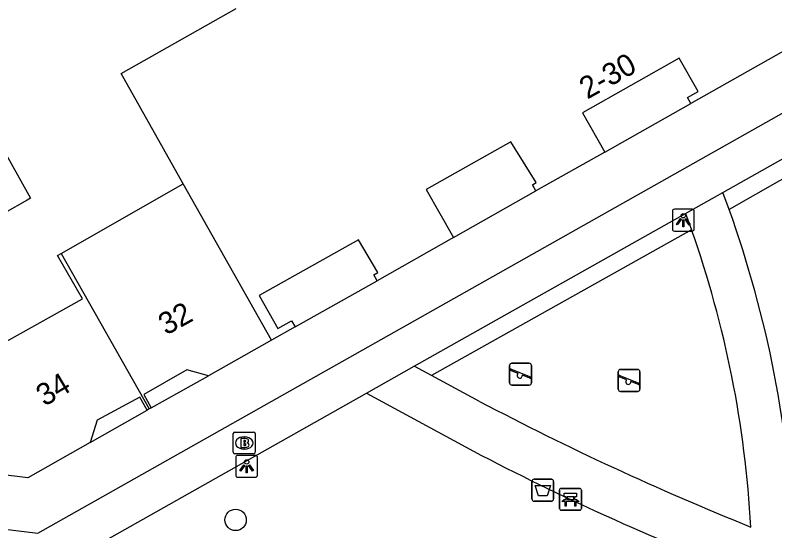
# Model space of a CAD drawing. Extents: x 161696 to 162377, y 380761 to 381673.
# Drawn here: x 162207.43 to 162242.11, y 381532.8 to 381556.35 of the extents above; entities that cross this region are included whole.
import ezdxf

# ---------------------------------------------------------------- set-up
doc = ezdxf.new("R2010")
doc.units = 0
for name, color, linetype in [('IMGEO_Afvalbak', 7, 'Continuous'), ('IMGEO_Bank', 7, 'Continuous'), ('IMGEO_Boom', 7, 'Continuous'), ('IMGEO_Brandkraan', 7, 'Continuous'), ('IMGEO_Haag', 7, 'Continuous'), ('IMGEO_Lichtpunt', 7, 'Continuous'), ('IMGEO_Pand', 7, 'Continuous'), ('IMGEO_Pand_nummerreeks', 7, 'Continuous'), ('IMGEO_Pand_overbouw', 7, 'Continuous'), ('IMGEO_Speelvoorziening', 7, 'Continuous'), ('IMGEO_Voetpad_open', 7, 'Continuous')]:
    doc.layers.add(name, color=color, linetype=linetype)

msp = doc.modelspace()

# ---------------------------------------------------------------- linework, layer by layer
at = {"layer": 'IMGEO_Afvalbak'}
for p, q in [((162231.019, 381534.257), (162231.019, 381535.057)), ((162231.019, 381535.057), (162231.019, 381534.257)), ((162231.119, 381535.157), (162231.909, 381535.157)), ((162231.909, 381535.157), (162231.119, 381535.157)), ((162232.009, 381535.057), (162232.009, 381534.257)), ((162232.009, 381534.257), (162232.009, 381535.057)), ((162231.909, 381534.157), (162231.119, 381534.157)), ((162231.119, 381534.157), (162231.909, 381534.157))]:
    msp.add_line(p, q, dxfattribs=at)
msp.add_lwpolyline([(162231.162, 381534.871), (162231.866, 381534.871), (162231.717, 381534.401), (162231.311, 381534.401), (162231.162, 381534.871)], dxfattribs=at)
for centre, start, end in [((162231.119, 381535.057), 90, 180), ((162231.119, 381535.057), 90, 180), ((162231.909, 381535.057), 0, 90), ((162231.909, 381535.057), 360, 90), ((162231.119, 381534.257), 180, 270), ((162231.119, 381534.257), 180, 270), ((162231.909, 381534.257), 270, 0), ((162231.909, 381534.257), 270, 0)]:
    msp.add_arc(centre, 0.1, start, end, dxfattribs=at)
at = {"layer": 'IMGEO_Bank'}
for p, q in [((162232.277, 381533.816), (162232.277, 381534.657)), ((162232.277, 381534.657), (162232.277, 381533.816)), ((162232.352, 381534.741), (162233.193, 381534.741)), ((162233.193, 381534.741), (162232.352, 381534.741)), ((162233.277, 381534.666), (162233.277, 381533.825)), ((162233.277, 381533.825), (162233.277, 381534.666)), ((162232.586, 381534.247), (162232.586, 381534.353)), ((162232.63, 381534.353), (162232.63, 381534.247)), ((162232.918, 381534.359), (162232.636, 381534.359)), ((162232.636, 381534.241), (162232.918, 381534.241)), ((162232.924, 381534.247), (162232.924, 381534.353)), ((162232.968, 381534.353), (162232.968, 381534.247)), ((162232.974, 381534.139), (162232.581, 381534.139)), ((162233.202, 381533.741), (162232.361, 381533.741)), ((162232.361, 381533.741), (162233.202, 381533.741))]:
    msp.add_line(p, q, dxfattribs=at)
for points in [[(162232.524, 381534.139), (162232.382, 381534.139), (162232.494, 381534.241), (162232.58, 381534.241)], [(162232.58, 381534.359), (162232.494, 381534.359), (162232.494, 381534.52), (162233.057, 381534.52), (162233.057, 381534.359), (162232.974, 381534.359)], [(162232.974, 381534.241), (162233.057, 381534.241), (162233.169, 381534.139), (162233.03, 381534.139)], [(162232.574, 381534.132), (162232.574, 381533.925), (162232.531, 381533.925), (162232.531, 381534.132)], [(162233.024, 381534.132), (162233.024, 381533.925), (162232.98, 381533.925), (162232.98, 381534.132)]]:
    msp.add_lwpolyline(points, dxfattribs=at)
for centre, radius, start, end in [((162232.355, 381534.663), 0.0779, 92.4484, 184.2845), ((162232.355, 381534.663), 0.0779, 92.4484, 184.2845), ((162233.199, 381534.663), 0.0779, 2.4484, 94.2845), ((162233.199, 381534.663), 0.0779, 2.4484, 94.2845), ((162232.579, 381534.352), 0.00671, 2.8957, 87.1043), ((162232.579, 381534.248), 0.00671, 272.8957, 357.1043), ((162232.636, 381534.352), 0.00671, 92.8957, 177.1043), ((162232.636, 381534.248), 0.00671, 182.8957, 267.1043), ((162232.918, 381534.352), 0.00671, 2.8957, 87.1043), ((162232.918, 381534.248), 0.00671, 272.8957, 357.1043), ((162232.975, 381534.352), 0.00671, 92.8957, 177.1043), ((162232.975, 381534.248), 0.00671, 182.8957, 267.1043), ((162232.524, 381534.132), 0.00671, 2.8957, 87.1043), ((162232.581, 381534.132), 0.00671, 92.8957, 177.1043), ((162232.973, 381534.132), 0.00671, 2.8957, 87.1043), ((162233.03, 381534.132), 0.00671, 92.8957, 177.1043), ((162232.355, 381533.819), 0.0779, 182.4484, 274.2845), ((162232.355, 381533.819), 0.0779, 182.4484, 274.2845), ((162233.199, 381533.819), 0.0779, 272.4484, 4.2845), ((162233.199, 381533.819), 0.0779, 272.4484, 4.2845)]:
    msp.add_arc(centre, radius, start, end, dxfattribs=at)
at = {"layer": 'IMGEO_Boom'}
msp.add_circle((162217.491, 381533.303), 0.489, dxfattribs=at)
at = {"layer": 'IMGEO_Brandkraan'}
for p, q in [((162217.386, 381536.389), (162217.386, 381537.241)), ((162217.461, 381537.315), (162218.313, 381537.315)), ((162217.874, 381537.095), (162217.899, 381537.095)), ((162218.387, 381537.241), (162218.387, 381536.389)), ((162218.313, 381536.315), (162217.461, 381536.315)), ((162217.897, 381536.535), (162217.872, 381536.535))]:
    msp.add_line(p, q, dxfattribs=at)
for points in [[(162217.386, 381536.389), (162217.386, 381537.241)], [(162217.461, 381537.315), (162218.313, 381537.315)], [(162217.734, 381537.015), (162217.734, 381536.615), (162217.947, 381536.615)], [(162217.965, 381537.015), (162217.734, 381537.015)], [(162218.387, 381537.241), (162218.387, 381536.389)], [(162217.913, 381536.934), (162217.859, 381536.934), (162217.859, 381536.858)], [(162217.859, 381536.858), (162217.912, 381536.858)], [(162217.921, 381536.782), (162217.859, 381536.782), (162217.859, 381536.701)], [(162217.859, 381536.701), (162217.921, 381536.701)], [(162218.313, 381536.315), (162217.461, 381536.315)]]:
    msp.add_lwpolyline(points, dxfattribs=at)
for centre, radius, start, end in [((162217.463, 381537.239), 0.0765, 91.552, 178.448), ((162217.463, 381537.239), 0.0765, 91.552, 178.448), ((162217.969, 381536.87), 0.145, 59.4692, 91.5367), ((162217.994, 381536.917), 0.0922, 285.5137, 58.1501), ((162218.311, 381537.239), 0.0765, 1.552, 88.448), ((162218.311, 381537.239), 0.0765, 1.552, 88.448), ((162217.914, 381536.896), 0.0379, 267.8285, 90.9355), ((162217.922, 381536.741), 0.0404, 269.8759, 90.5077), ((162217.953, 381536.866), 0.251, 268.6676, 293.5347), ((162217.999, 381536.725), 0.105, 301.3115, 78.989), ((162217.463, 381536.391), 0.0765, 181.552, 268.448), ((162217.463, 381536.391), 0.0765, 181.552, 268.448), ((162218.311, 381536.391), 0.0765, 271.552, 358.448), ((162218.311, 381536.391), 0.0765, 271.552, 358.448)]:
    msp.add_arc(centre, radius, start, end, dxfattribs=at)
for centre, major_axis, ratio, start_param, end_param in [((162217.873, 381536.815), (-0.387, 0.002), 0.722429, 4.712389, 7.853982), ((162217.898, 381536.815), (-0.39, 0.002), 0.717154, 1.570796, 4.712389)]:
    msp.add_ellipse(centre, major_axis=major_axis, ratio=ratio, start_param=start_param, end_param=end_param, dxfattribs=at)
at = {"layer": 'IMGEO_Haag'}
for points in [[(162253.909, 381555.394), (162240.02, 381547.475)], [(162238.307, 381546.548), (162226.432, 381539.896)]]:
    msp.add_lwpolyline(points, dxfattribs=at)
at = {"layer": 'IMGEO_Lichtpunt'}
for p, q in [((162237.429, 381547.398), (162237.429, 381546.591)), ((162237.429, 381547.398), (162237.429, 381546.591)), ((162238.331, 381547.493), (162237.523, 381547.493)), ((162238.331, 381547.493), (162237.523, 381547.493)), ((162238.425, 381546.591), (162238.425, 381547.398)), ((162238.425, 381546.591), (162238.425, 381547.398)), ((162237.523, 381546.497), (162238.331, 381546.497)), ((162237.523, 381546.497), (162238.331, 381546.497)), ((162217.497, 381536.152), (162217.497, 381535.345)), ((162217.497, 381536.152), (162217.497, 381535.345)), ((162218.399, 381536.247), (162217.591, 381536.247)), ((162218.399, 381536.247), (162217.591, 381536.247)), ((162218.493, 381535.345), (162218.493, 381536.152)), ((162218.493, 381535.345), (162218.493, 381536.152)), ((162217.591, 381535.251), (162218.399, 381535.251)), ((162217.591, 381535.251), (162218.399, 381535.251))]:
    msp.add_line(p, q, dxfattribs=at)
for points in [[(162237.803, 381547.062), (162237.842, 381547.034), (162237.654, 381546.772), (162237.616, 381546.799), (162237.803, 381547.062)], [(162238.015, 381547.034), (162238.053, 381547.061), (162238.24, 381546.799), (162238.201, 381546.771), (162238.015, 381547.034)], [(162237.905, 381547.014), (162237.952, 381547.014), (162237.952, 381546.692), (162237.905, 381546.692), (162237.905, 381547.014)], [(162217.871, 381535.816), (162217.91, 381535.788), (162217.722, 381535.526), (162217.684, 381535.553), (162217.871, 381535.816)], [(162217.973, 381535.768), (162218.02, 381535.768), (162218.02, 381535.446), (162217.973, 381535.446), (162217.973, 381535.768)], [(162218.083, 381535.788), (162218.121, 381535.815), (162218.308, 381535.553), (162218.269, 381535.525), (162218.083, 381535.788)]]:
    msp.add_lwpolyline(points, dxfattribs=at)
for centre in [(162237.928, 381547.196), (162217.996, 381535.95)]:
    msp.add_circle(centre, 0.0994, dxfattribs=at)
for centre, start, end in [((162237.523, 381547.398), 90, 180), ((162237.523, 381547.398), 90, 180), ((162238.331, 381547.398), 0, 90), ((162238.331, 381547.398), 0, 90), ((162237.523, 381546.591), 180, 270), ((162237.523, 381546.591), 180, 270), ((162238.331, 381546.591), 270, 0), ((162238.331, 381546.591), 270, 360), ((162217.591, 381536.152), 90, 180), ((162217.591, 381536.152), 90, 180), ((162218.399, 381536.152), 0, 90), ((162218.399, 381536.152), 0, 90), ((162217.591, 381535.345), 180, 270), ((162217.591, 381535.345), 180, 270), ((162218.399, 381535.345), 270, 0), ((162218.399, 381535.345), 270, 360)]:
    msp.add_arc(centre, 0.0946, start, end, dxfattribs=at)
at = {"layer": 'IMGEO_Pand'}
for points in [[(162215.091, 381548.649), (162212.273, 381553.693), (162217.514, 381556.663)], [(162244.388, 381555.778), (162238.274, 381552.321), (162238.121, 381552.591), (162238.609, 381552.866), (162237.742, 381554.398), (162233.33, 381551.9), (162234.34, 381550.094), (162231.197, 381548.335), (162231.046, 381548.6), (162231.214, 381548.705), (162230.051, 381550.573), (162226.189, 381548.39), (162227.433, 381546.198), (162223.959, 381544.227), (162223.798, 381544.5), (162223.979, 381544.607), (162223.097, 381546.099), (162218.571, 381543.547), (162219.421, 381542.04), (162220.048, 381542.394), (162220.206, 381542.114), (162219.13, 381541.507)], [(162207.064, 381553.426), (162206.717, 381550.503), (162208.128, 381547.994), (162207.971, 381547.906), (162205.922, 381546.753), (162205.813, 381546.946), (162205.662, 381547.214), (162204.065, 381550.053), (162204.159, 381550.817), (162204.295, 381551.924), (162204.514, 381553.729)], [(162209.53, 381545.476), (162215.091, 381548.649)], [(162219.13, 381541.507), (162215.091, 381548.649)], [(162202.055, 381541.895), (162206.774, 381541.308), (162210.499, 381543.405), (162209.363, 381545.381), (162209.53, 381545.476)], [(162209.53, 381545.476), (162213.549, 381538.368)], [(162219.13, 381541.507), (162216.248, 381539.881), (162215.263, 381540.158), (162213.305, 381539.022), (162213.643, 381538.421), (162213.549, 381538.368)], [(162213.549, 381538.368), (162213.456, 381538.316), (162213.122, 381538.905), (162211.172, 381537.861), (162210.856, 381536.841), (162207.999, 381535.223), (162201.338, 381536.05)]]:
    msp.add_lwpolyline(points, dxfattribs=at)
at = {"layer": 'IMGEO_Pand_overbouw'}
for points in [[(162234.34, 381550.094), (162238.274, 381552.321), (162238.121, 381552.591), (162238.609, 381552.866), (162237.742, 381554.398), (162233.33, 381551.9)], [(162231.197, 381548.335), (162231.046, 381548.6), (162231.214, 381548.705), (162230.051, 381550.573), (162226.189, 381548.39), (162227.433, 381546.198)], [(162220.206, 381542.114), (162223.959, 381544.227), (162223.798, 381544.5), (162223.979, 381544.607), (162223.097, 381546.099), (162218.571, 381543.547), (162219.421, 381542.04), (162220.048, 381542.394)], [(162216.248, 381539.881), (162215.263, 381540.158), (162213.305, 381539.022), (162213.643, 381538.421)], [(162210.856, 381536.841), (162213.456, 381538.316), (162213.122, 381538.905), (162211.172, 381537.861)]]:
    msp.add_lwpolyline(points, close=True, dxfattribs=at)
at = {"layer": 'IMGEO_Speelvoorziening'}
for p, q in [((162230.102, 381540.459), (162230.892, 381540.459)), ((162230.892, 381540.459), (162230.102, 381540.459)), ((162230.002, 381539.559), (162230.002, 381540.359)), ((162230.002, 381540.359), (162230.002, 381539.559)), ((162230.385, 381539.987), (162230.046, 381540.124)), ((162230.071, 381540.184), (162230.947, 381539.831)), ((162230.992, 381540.359), (162230.992, 381539.559)), ((162230.992, 381539.559), (162230.992, 381540.359)), ((162235.057, 381540.172), (162235.847, 381540.172)), ((162235.847, 381540.172), (162235.057, 381540.172)), ((162230.923, 381539.771), (162230.583, 381539.908)), ((162234.957, 381539.272), (162234.957, 381540.072)), ((162234.957, 381540.072), (162234.957, 381539.272)), ((162235.34, 381539.7), (162235.001, 381539.837)), ((162235.026, 381539.897), (162235.902, 381539.544)), ((162235.947, 381540.072), (162235.947, 381539.272)), ((162235.947, 381539.272), (162235.947, 381540.072)), ((162230.892, 381539.459), (162230.102, 381539.459)), ((162230.102, 381539.459), (162230.892, 381539.459)), ((162235.878, 381539.484), (162235.538, 381539.621)), ((162235.847, 381539.172), (162235.057, 381539.172)), ((162235.057, 381539.172), (162235.847, 381539.172))]:
    msp.add_line(p, q, dxfattribs=at)
for centre, radius, start, end in [((162230.102, 381540.359), 0.1, 90, 180), ((162230.102, 381540.359), 0.1, 90, 180), ((162230.892, 381540.359), 0.1, 0, 90), ((162230.892, 381540.359), 0.1, 360, 90), ((162230.059, 381540.154), 0.0327, 68.078, 248.078), ((162235.057, 381540.072), 0.1, 90, 180), ((162235.057, 381540.072), 0.1, 90, 180), ((162235.847, 381540.072), 0.1, 0, 90), ((162235.847, 381540.072), 0.1, 360, 90), ((162230.464, 381539.897), 0.12, 130.9928, 5.1632), ((162230.935, 381539.801), 0.0327, 248.078, 68.078), ((162235.014, 381539.867), 0.0327, 68.078, 248.078), ((162230.102, 381539.559), 0.1, 180, 270), ((162230.102, 381539.559), 0.1, 180, 270), ((162230.892, 381539.559), 0.1, 270, 0), ((162230.892, 381539.559), 0.1, 270, 0), ((162235.419, 381539.61), 0.12, 130.9928, 5.1632), ((162235.89, 381539.514), 0.0327, 248.078, 68.078), ((162235.057, 381539.272), 0.1, 180, 270), ((162235.057, 381539.272), 0.1, 180, 270), ((162235.847, 381539.272), 0.1, 270, 0), ((162235.847, 381539.272), 0.1, 270, 0)]:
    msp.add_arc(centre, radius, start, end, dxfattribs=at)
at = {"layer": 'IMGEO_Voetpad_open'}
for points in [[(162208.465, 381532.697), (162266.275, 381565.339), (162266.543, 381567.5)], [(162239.732, 381548.258), (162253.565, 381556.057)], [(162238.035, 381547.301), (162239.732, 381548.258)], [(162240.02, 381547.475), (162239.732, 381548.258)], [(162225.65, 381540.318), (162238.035, 381547.301)], [(162238.035, 381547.301), (162238.307, 381546.548)], [(162223.461, 381539.083), (162225.65, 381540.318)], [(162226.432, 381539.896), (162225.65, 381540.318)], [(162149.766, 381539.833), (162149.934, 381539.813), (162208.465, 381532.697)], [(162228.623, 381538.715), (162226.432, 381539.896)], [(162211.492, 381532.335), (162223.461, 381539.083)], [(162223.461, 381539.083), (162228.716, 381536.247)]]:
    msp.add_lwpolyline(points, dxfattribs=at)
for centre, radius, start, end in [((162191.793, 381530.173), 51.237, 2.3388, 19.7358), ((162192.321, 381530.331), 48.762, 3.1099, 19.4256), ((162291.937, 381659.142), 136.056, 242.26715, 248.01902), ((162286.071, 381647.215), 124.914, 242.66756, 248.8533)]:
    msp.add_arc(centre, radius, start, end, dxfattribs=at)

# ---------------------------------------------------------------- texts
at = {"layer": 'IMGEO_Pand_nummerreeks'}
for s, rotation, p in [('2-30', 29.4064, (162233.548, 381552.494)), ('32', 28.8668, (162214.319, 381541.713)), ('34', 30.8198, (162208.769, 381538.463))]:
    msp.add_text(s, height=1, rotation=rotation, dxfattribs=at).set_placement(p)

doc.saveas('drawing.dxf')
